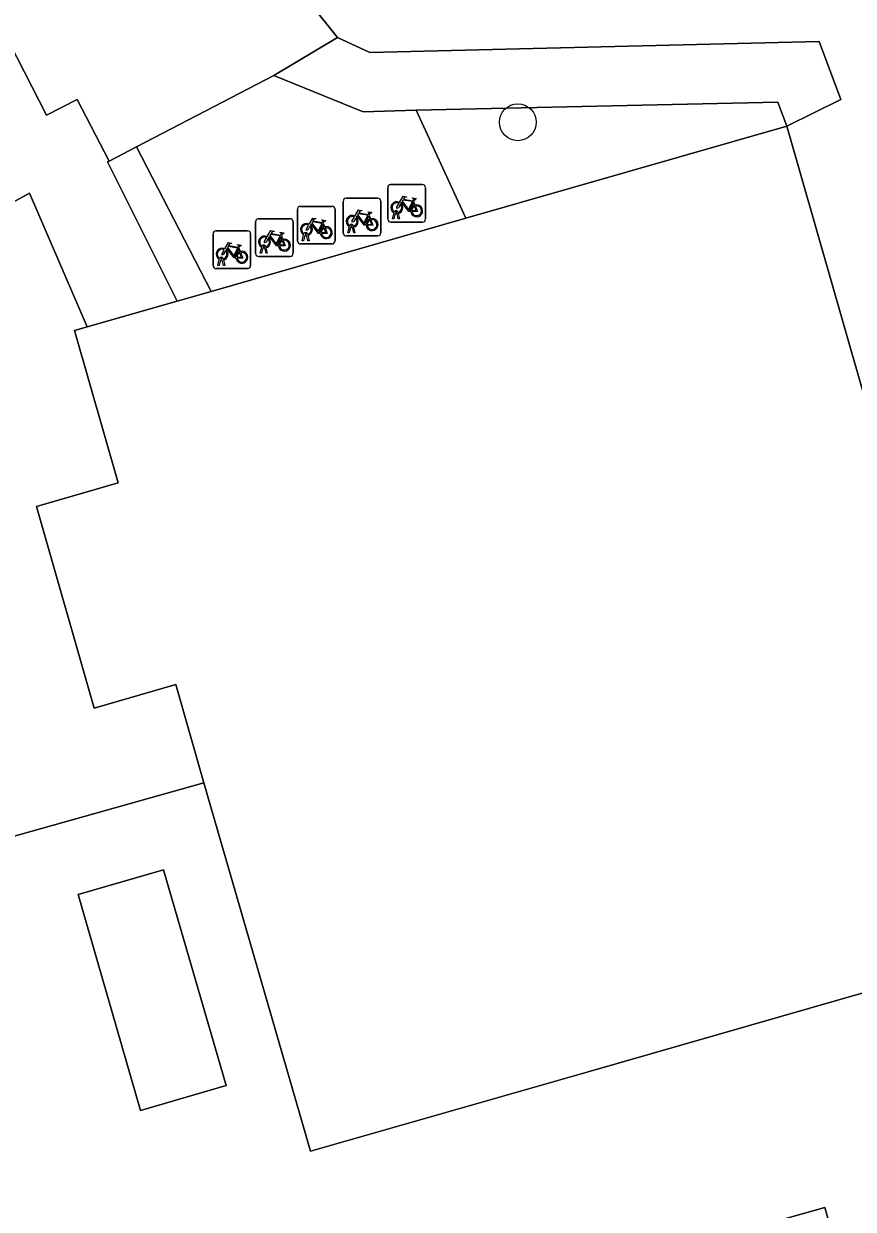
# Model space of a CAD drawing. Extents: x 160030 to 160839, y 385325 to 386450.
# Drawn here: x 160448.53 to 160470.59, y 386008.65 to 386040.16 of the extents above; entities that cross this region are included whole.
import ezdxf

# ---------------------------------------------------------------- set-up
doc = ezdxf.new("R2010")
doc.units = 0
for name, color, linetype in [('IMGEO_Boom', 7, 'Continuous'), ('IMGEO_Erf', 7, 'Continuous'), ('IMGEO_Fietsenrek', 7, 'Continuous'), ('IMGEO_Groenvoorziening', 7, 'Continuous'), ('IMGEO_Pand', 7, 'Continuous'), ('IMGEO_Voetpad_gesloten', 7, 'Continuous'), ('IMGEO_Voetpad_open', 7, 'Continuous')]:
    doc.layers.add(name, color=color, linetype=linetype)

msp = doc.modelspace()

# ---------------------------------------------------------------- linework, layer by layer
at = {"layer": 'IMGEO_Boom'}
msp.add_circle((160461.665, 386037.54), 0.489, dxfattribs=at)
at = {"layer": 'IMGEO_Erf'}
for points in [[(160478.718, 386050.739), (160467.723, 386048.073), (160454.623, 386044.91), (160455.062, 386044.349), (160454.044, 386043.49), (160453.969, 386043.422), (160456.871, 386039.795), (160457.729, 386039.39), (160469.674, 386039.684), (160470.258, 386038.145), (160468.817, 386037.434), (160475.072, 386015.615)], [(160473.865, 386015.269), (160470.266, 386014.237), (160463.538, 386012.308), (160456.157, 386010.192), (160453.317, 386019.989), (160441.841, 386016.758), (160441.478, 386017.471), (160441.87, 386017.671), (160436.1, 386029.103)], [(160501.395, 386000.338), (160461.993, 385989.233), (160459.809, 385996.979), (160467.274, 385999.083), (160464.951, 386007.325), (160469.83, 386008.7), (160471.536, 386002.647)]]:
    msp.add_lwpolyline(points, dxfattribs=at)
msp.add_lwpolyline([(160453.909, 386011.938), (160451.635, 386011.279), (160449.973, 386017.013), (160452.247, 386017.672)], close=True, dxfattribs=at)
at = {"layer": 'IMGEO_Fietsenrek'}
for p, q in [((160458.284, 386035.886), (160459.125, 386035.886)), ((160459.125, 386035.886), (160458.284, 386035.886)), ((160458.209, 386034.961), (160458.209, 386035.802)), ((160458.209, 386035.802), (160458.209, 386034.961)), ((160459.209, 386035.811), (160459.209, 386034.97)), ((160459.209, 386034.97), (160459.209, 386035.811)), ((160455.806, 386034.381), (160455.806, 386035.222)), ((160455.806, 386035.222), (160455.806, 386034.381)), ((160455.881, 386035.306), (160456.722, 386035.306)), ((160456.722, 386035.306), (160455.881, 386035.306)), ((160456.806, 386035.231), (160456.806, 386034.39)), ((160456.806, 386034.39), (160456.806, 386035.231)), ((160457.023, 386034.597), (160457.023, 386035.438)), ((160457.023, 386035.438), (160457.023, 386034.597)), ((160457.098, 386035.522), (160457.939, 386035.522)), ((160457.939, 386035.522), (160457.098, 386035.522)), ((160458.023, 386035.447), (160458.023, 386034.606)), ((160458.023, 386034.606), (160458.023, 386035.447)), ((160458.896, 386035.435), (160458.932, 386035.34)), ((160454.767, 386034.974), (160455.608, 386034.974)), ((160455.608, 386034.974), (160454.767, 386034.974)), ((160455.692, 386034.899), (160455.692, 386034.058)), ((160455.692, 386034.058), (160455.692, 386034.899)), ((160457.71, 386035.071), (160457.746, 386034.976)), ((160458.336, 386034.97), (160458.375, 386035.13)), ((160458.37, 386034.97), (160458.336, 386034.97)), ((160458.405, 386035.118), (160458.37, 386034.97)), ((160458.447, 386035.142), (160458.446, 386035.146)), ((160458.488, 386034.97), (160458.454, 386035.112)), ((160458.478, 386035.153), (160458.479, 386035.146)), ((160458.486, 386035.116), (160458.521, 386034.97)), ((160458.521, 386034.97), (160458.488, 386034.97)), ((160453.638, 386034.651), (160454.479, 386034.651)), ((160454.479, 386034.651), (160453.638, 386034.651)), ((160454.692, 386034.049), (160454.692, 386034.89)), ((160454.692, 386034.89), (160454.692, 386034.049)), ((160456.493, 386034.855), (160456.529, 386034.76)), ((160457.15, 386034.606), (160457.189, 386034.766)), ((160457.184, 386034.606), (160457.15, 386034.606)), ((160457.219, 386034.754), (160457.184, 386034.606)), ((160457.261, 386034.778), (160457.26, 386034.782)), ((160457.302, 386034.606), (160457.268, 386034.748)), ((160457.292, 386034.789), (160457.293, 386034.782)), ((160457.3, 386034.752), (160457.335, 386034.606)), ((160457.335, 386034.606), (160457.302, 386034.606)), ((160459.134, 386034.886), (160458.293, 386034.886)), ((160458.293, 386034.886), (160459.134, 386034.886)), ((160453.563, 386033.726), (160453.563, 386034.567)), ((160453.563, 386034.567), (160453.563, 386033.726)), ((160454.563, 386034.576), (160454.563, 386033.735)), ((160454.563, 386033.735), (160454.563, 386034.576)), ((160455.379, 386034.523), (160455.415, 386034.428)), ((160456.731, 386034.306), (160455.89, 386034.306)), ((160455.89, 386034.306), (160456.731, 386034.306)), ((160455.933, 386034.39), (160455.972, 386034.55)), ((160455.967, 386034.39), (160455.933, 386034.39)), ((160456.002, 386034.538), (160455.967, 386034.39)), ((160456.044, 386034.562), (160456.043, 386034.566)), ((160456.085, 386034.39), (160456.051, 386034.532)), ((160456.075, 386034.573), (160456.076, 386034.566)), ((160456.083, 386034.536), (160456.118, 386034.39)), ((160456.118, 386034.39), (160456.085, 386034.39)), ((160457.948, 386034.522), (160457.107, 386034.522)), ((160457.107, 386034.522), (160457.948, 386034.522)), ((160454.25, 386034.2), (160454.286, 386034.105)), ((160455.617, 386033.974), (160454.776, 386033.974)), ((160454.776, 386033.974), (160455.617, 386033.974)), ((160454.819, 386034.058), (160454.858, 386034.218)), ((160454.853, 386034.058), (160454.819, 386034.058)), ((160454.888, 386034.206), (160454.853, 386034.058)), ((160454.93, 386034.23), (160454.929, 386034.234)), ((160454.971, 386034.058), (160454.937, 386034.2)), ((160454.961, 386034.241), (160454.962, 386034.234)), ((160454.969, 386034.204), (160455.004, 386034.058)), ((160455.004, 386034.058), (160454.971, 386034.058)), ((160454.488, 386033.651), (160453.647, 386033.651)), ((160453.647, 386033.651), (160454.488, 386033.651)), ((160453.69, 386033.735), (160453.729, 386033.895)), ((160453.724, 386033.735), (160453.69, 386033.735)), ((160453.759, 386033.883), (160453.724, 386033.735)), ((160453.801, 386033.907), (160453.8, 386033.911)), ((160453.842, 386033.735), (160453.808, 386033.877)), ((160453.832, 386033.918), (160453.833, 386033.911)), ((160453.84, 386033.881), (160453.875, 386033.735)), ((160453.875, 386033.735), (160453.842, 386033.735))]:
    msp.add_line(p, q, dxfattribs=at)
for points in [[(160458.522, 386035.412), (160458.617, 386035.576), (160458.703, 386035.562), (160458.705, 386035.553), (160458.649, 386035.542), (160458.622, 386035.497), (160458.878, 386035.456)], [(160458.878, 386035.456), (160458.903, 386035.505), (160458.897, 386035.509), (160458.874, 386035.513), (160458.862, 386035.52), (160458.861, 386035.523), (160458.863, 386035.528), (160458.958, 386035.513), (160458.96, 386035.503), (160458.95, 386035.49), (160458.938, 386035.484), (160458.924, 386035.49), (160458.896, 386035.435)], [(160457.336, 386035.048), (160457.431, 386035.212), (160457.517, 386035.198), (160457.519, 386035.189), (160457.463, 386035.178), (160457.436, 386035.133), (160457.692, 386035.092)], [(160458.543, 386035.36), (160458.491, 386035.27), (160458.451, 386035.245), (160458.452, 386035.292), (160458.507, 386035.386)], [(160458.818, 386035.168), (160458.768, 386035.168), (160458.577, 386035.419), (160458.558, 386035.387)], [(160458.865, 386035.431), (160458.608, 386035.472), (160458.591, 386035.443), (160458.758, 386035.223), (160458.865, 386035.431)], [(160458.913, 386035.333), (160458.883, 386035.41), (160458.774, 386035.192), (160458.817, 386035.192)], [(160458.847, 386035.192), (160458.967, 386035.191), (160458.923, 386035.305)], [(160458.943, 386035.312), (160458.998, 386035.167), (160458.848, 386035.167)], [(160456.119, 386034.832), (160456.214, 386034.996), (160456.3, 386034.982), (160456.302, 386034.973), (160456.246, 386034.962), (160456.219, 386034.917), (160456.475, 386034.876)], [(160456.475, 386034.876), (160456.5, 386034.925), (160456.494, 386034.929), (160456.471, 386034.933), (160456.459, 386034.94), (160456.458, 386034.943), (160456.46, 386034.948), (160456.555, 386034.933), (160456.557, 386034.923), (160456.547, 386034.91), (160456.535, 386034.904), (160456.521, 386034.91), (160456.493, 386034.855)], [(160457.357, 386034.996), (160457.305, 386034.906), (160457.265, 386034.881), (160457.266, 386034.928), (160457.321, 386035.022)], [(160457.632, 386034.804), (160457.582, 386034.804), (160457.391, 386035.055), (160457.372, 386035.023)], [(160457.679, 386035.067), (160457.422, 386035.108), (160457.405, 386035.079), (160457.572, 386034.859), (160457.679, 386035.067)], [(160457.727, 386034.969), (160457.697, 386035.046), (160457.588, 386034.828), (160457.631, 386034.828)], [(160457.661, 386034.828), (160457.781, 386034.827), (160457.737, 386034.941)], [(160457.757, 386034.948), (160457.812, 386034.803), (160457.662, 386034.803)], [(160457.692, 386035.092), (160457.717, 386035.141), (160457.711, 386035.145), (160457.688, 386035.149), (160457.676, 386035.156), (160457.675, 386035.159), (160457.677, 386035.164), (160457.772, 386035.149), (160457.774, 386035.139), (160457.764, 386035.126), (160457.752, 386035.12), (160457.738, 386035.126), (160457.71, 386035.071)], [(160455.005, 386034.5), (160455.1, 386034.664), (160455.186, 386034.65), (160455.188, 386034.641), (160455.132, 386034.63), (160455.105, 386034.585), (160455.361, 386034.544)], [(160455.361, 386034.544), (160455.386, 386034.593), (160455.38, 386034.597), (160455.357, 386034.601), (160455.345, 386034.608), (160455.344, 386034.611), (160455.346, 386034.616), (160455.441, 386034.601), (160455.443, 386034.591), (160455.433, 386034.578), (160455.421, 386034.572), (160455.407, 386034.578), (160455.379, 386034.523)], [(160456.14, 386034.78), (160456.088, 386034.69), (160456.048, 386034.665), (160456.049, 386034.712), (160456.104, 386034.806)], [(160456.415, 386034.588), (160456.365, 386034.588), (160456.174, 386034.839), (160456.155, 386034.807)], [(160456.462, 386034.851), (160456.205, 386034.892), (160456.188, 386034.863), (160456.355, 386034.643), (160456.462, 386034.851)], [(160456.51, 386034.753), (160456.48, 386034.83), (160456.371, 386034.612), (160456.414, 386034.612)], [(160456.444, 386034.612), (160456.564, 386034.611), (160456.52, 386034.725)], [(160456.54, 386034.732), (160456.595, 386034.587), (160456.445, 386034.587)], [(160453.876, 386034.177), (160453.971, 386034.341), (160454.057, 386034.327), (160454.059, 386034.318), (160454.003, 386034.307), (160453.976, 386034.262), (160454.232, 386034.221)], [(160454.232, 386034.221), (160454.257, 386034.27), (160454.251, 386034.274), (160454.228, 386034.278), (160454.216, 386034.285), (160454.215, 386034.288), (160454.217, 386034.293), (160454.312, 386034.278), (160454.314, 386034.268), (160454.304, 386034.255), (160454.292, 386034.249), (160454.278, 386034.255), (160454.25, 386034.2)], [(160455.026, 386034.448), (160454.974, 386034.358), (160454.934, 386034.333), (160454.935, 386034.38), (160454.99, 386034.474)], [(160455.301, 386034.256), (160455.251, 386034.256), (160455.06, 386034.507), (160455.041, 386034.475)], [(160455.348, 386034.519), (160455.091, 386034.56), (160455.074, 386034.531), (160455.241, 386034.311), (160455.348, 386034.519)], [(160455.396, 386034.421), (160455.366, 386034.498), (160455.257, 386034.28), (160455.3, 386034.28)], [(160455.33, 386034.28), (160455.45, 386034.279), (160455.406, 386034.393)], [(160455.426, 386034.4), (160455.481, 386034.255), (160455.331, 386034.255)], [(160453.897, 386034.125), (160453.845, 386034.035), (160453.805, 386034.01), (160453.806, 386034.057), (160453.861, 386034.151)], [(160454.172, 386033.933), (160454.122, 386033.933), (160453.931, 386034.184), (160453.912, 386034.152)], [(160454.219, 386034.196), (160453.962, 386034.237), (160453.945, 386034.208), (160454.112, 386033.988), (160454.219, 386034.196)], [(160454.267, 386034.098), (160454.237, 386034.175), (160454.128, 386033.957), (160454.171, 386033.957)], [(160454.201, 386033.957), (160454.321, 386033.956), (160454.277, 386034.07)], [(160454.297, 386034.077), (160454.352, 386033.932), (160454.202, 386033.932)]]:
    msp.add_lwpolyline(points, dxfattribs=at)
for centre, radius, start, end in [((160458.287, 386035.808), 0.0779, 92.4484, 184.2845), ((160458.287, 386035.808), 0.0779, 92.4484, 184.2845), ((160459.131, 386035.808), 0.0779, 2.4484, 94.2845), ((160459.131, 386035.808), 0.0779, 2.4484, 94.2845), ((160455.884, 386035.228), 0.0779, 92.4484, 184.2845), ((160455.884, 386035.228), 0.0779, 92.4484, 184.2845), ((160456.728, 386035.228), 0.0779, 2.4484, 94.2845), ((160456.728, 386035.228), 0.0779, 2.4484, 94.2845), ((160457.101, 386035.444), 0.0779, 92.4484, 184.2845), ((160457.101, 386035.444), 0.0779, 92.4484, 184.2845), ((160457.945, 386035.444), 0.0779, 2.4484, 94.2845), ((160457.945, 386035.444), 0.0779, 2.4484, 94.2845), ((160458.449, 386035.271), 0.159, 62.6766, 242.1369), ((160458.449, 386035.271), 0.129, 63.3192, 238.903), ((160458.449, 386035.271), 0.129, 283.6043, 43.4302), ((160458.449, 386035.271), 0.159, 283.5766, 46.6042), ((160458.976, 386035.187), 0.159, 113.3408, 178.3217), ((160458.976, 386035.187), 0.159, 187.0065, 105.7708), ((160458.976, 386035.187), 0.129, 113.923, 177.9556), ((160458.976, 386035.187), 0.129, 188.6715, 104.5883), ((160454.77, 386034.896), 0.0779, 92.4484, 184.2845), ((160454.77, 386034.896), 0.0779, 92.4484, 184.2845), ((160455.614, 386034.896), 0.0779, 2.4484, 94.2845), ((160455.614, 386034.896), 0.0779, 2.4484, 94.2845), ((160457.263, 386034.907), 0.159, 62.6766, 242.1369), ((160457.263, 386034.907), 0.129, 63.3192, 238.903), ((160457.263, 386034.907), 0.129, 283.6043, 43.4302), ((160457.263, 386034.907), 0.159, 283.5766, 46.6042), ((160457.79, 386034.823), 0.159, 113.3408, 178.3217), ((160457.79, 386034.823), 0.159, 187.0065, 105.7708), ((160457.79, 386034.823), 0.129, 113.923, 177.9556), ((160457.79, 386034.823), 0.129, 188.6715, 104.5883), ((160458.287, 386034.964), 0.0779, 182.4484, 274.2845), ((160458.287, 386034.964), 0.0779, 182.4484, 274.2845), ((160458.429, 386035.142), 0.0499, 12.8025, 158.6934), ((160458.449, 386035.271), 0.159, 253.9967, 271.7867), ((160458.429, 386035.142), 0.0174, 12.8025, 163.4502), ((160458.449, 386035.271), 0.129, 253.415, 269.0204), ((160459.131, 386034.964), 0.0779, 272.4484, 4.2845), ((160459.131, 386034.964), 0.0779, 272.4484, 4.2845), ((160453.641, 386034.573), 0.0779, 92.4484, 184.2845), ((160453.641, 386034.573), 0.0779, 92.4484, 184.2845), ((160454.485, 386034.573), 0.0779, 2.4484, 94.2845), ((160454.485, 386034.573), 0.0779, 2.4484, 94.2845), ((160456.046, 386034.691), 0.159, 62.6766, 242.1369), ((160456.046, 386034.691), 0.129, 63.3192, 238.903), ((160456.026, 386034.562), 0.0499, 12.8025, 158.6934), ((160456.026, 386034.562), 0.0174, 12.8025, 163.4502), ((160456.046, 386034.691), 0.129, 283.6043, 43.4302), ((160456.046, 386034.691), 0.159, 283.5766, 46.6042), ((160456.573, 386034.607), 0.159, 113.3408, 178.3217), ((160456.573, 386034.607), 0.159, 187.0065, 105.7708), ((160456.573, 386034.607), 0.129, 113.923, 177.9556), ((160456.573, 386034.607), 0.129, 188.6715, 104.5883), ((160457.101, 386034.6), 0.0779, 182.4484, 274.2845), ((160457.101, 386034.6), 0.0779, 182.4484, 274.2845), ((160457.243, 386034.778), 0.0499, 12.8025, 158.6934), ((160457.263, 386034.907), 0.159, 253.9967, 271.7867), ((160457.243, 386034.778), 0.0174, 12.8025, 163.4502), ((160457.263, 386034.907), 0.129, 253.415, 269.0204), ((160457.945, 386034.6), 0.0779, 272.4484, 4.2845), ((160457.945, 386034.6), 0.0779, 272.4484, 4.2845), ((160454.932, 386034.359), 0.159, 62.6766, 242.1369), ((160454.932, 386034.359), 0.129, 63.3192, 238.903), ((160454.912, 386034.23), 0.0499, 12.8025, 158.6934), ((160454.932, 386034.359), 0.129, 283.6043, 43.4302), ((160454.932, 386034.359), 0.159, 283.5766, 46.6042), ((160455.459, 386034.275), 0.159, 113.3408, 178.3217), ((160455.459, 386034.275), 0.159, 187.0065, 105.7708), ((160455.459, 386034.275), 0.129, 113.923, 177.9556), ((160455.459, 386034.275), 0.129, 188.6715, 104.5883), ((160455.884, 386034.384), 0.0779, 182.4484, 274.2845), ((160455.884, 386034.384), 0.0779, 182.4484, 274.2845), ((160456.046, 386034.691), 0.159, 253.9967, 271.7867), ((160456.046, 386034.691), 0.129, 253.415, 269.0204), ((160456.728, 386034.384), 0.0779, 272.4484, 4.2845), ((160456.728, 386034.384), 0.0779, 272.4484, 4.2845), ((160453.803, 386034.036), 0.159, 62.6766, 242.1369), ((160453.803, 386034.036), 0.129, 63.3192, 238.903), ((160453.783, 386033.907), 0.0499, 12.8025, 158.6934), ((160453.803, 386034.036), 0.129, 283.6043, 43.4302), ((160453.803, 386034.036), 0.159, 283.5766, 46.6042), ((160454.33, 386033.952), 0.159, 113.3408, 178.3217), ((160454.33, 386033.952), 0.159, 187.0065, 105.7708), ((160454.33, 386033.952), 0.129, 113.923, 177.9556), ((160454.33, 386033.952), 0.129, 188.6715, 104.5883), ((160454.77, 386034.052), 0.0779, 182.4484, 274.2845), ((160454.77, 386034.052), 0.0779, 182.4484, 274.2845), ((160454.932, 386034.359), 0.159, 253.9967, 271.7867), ((160454.912, 386034.23), 0.0174, 12.8025, 163.4502), ((160454.932, 386034.359), 0.129, 253.415, 269.0204), ((160455.614, 386034.052), 0.0779, 272.4484, 4.2845), ((160455.614, 386034.052), 0.0779, 272.4484, 4.2845), ((160453.641, 386033.729), 0.0779, 182.4484, 274.2845), ((160453.641, 386033.729), 0.0779, 182.4484, 274.2845), ((160453.803, 386034.036), 0.159, 253.9967, 271.7867), ((160453.783, 386033.907), 0.0174, 12.8025, 163.4502), ((160453.803, 386034.036), 0.129, 253.415, 269.0204), ((160454.485, 386033.729), 0.0779, 272.4484, 4.2845), ((160454.485, 386033.729), 0.0779, 272.4484, 4.2845)]:
    msp.add_arc(centre, radius, start, end, dxfattribs=at)
at = {"layer": 'IMGEO_Groenvoorziening'}
msp.add_lwpolyline([(160451.53, 386036.889), (160450.797, 386036.509), (160450.754, 386036.488), (160452.613, 386032.788), (160453.514, 386033.046)], close=True, dxfattribs=at)
at = {"layer": 'IMGEO_Pand'}
for points in [[(160468.817, 386037.434), (160460.287, 386034.988), (160453.514, 386033.046), (160452.613, 386032.788), (160450.217, 386032.101), (160449.875, 386032.005), (160451.04, 386027.955), (160448.866, 386027.33), (160450.4, 386021.972), (160452.57, 386022.594), (160453.317, 386019.989), (160456.157, 386010.192), (160463.538, 386012.308), (160470.266, 386014.237), (160473.865, 386015.269), (160475.072, 386015.615)], [(160448.687, 386035.658), (160446.685, 386034.566), (160446.768, 386034.405), (160446.398, 386034.212), (160446.177, 386034.636), (160438.556, 386030.664), (160438.777, 386030.24), (160438.41, 386030.049), (160438.187, 386030.478), (160433.665, 386028.127), (160433.785, 386027.897), (160435.66, 386028.874), (160436.1, 386029.103), (160441.87, 386017.671), (160441.478, 386017.471), (160441.841, 386016.758), (160453.317, 386019.989), (160452.57, 386022.594), (160450.4, 386021.972), (160448.866, 386027.33), (160451.04, 386027.955), (160449.875, 386032.005), (160450.217, 386032.101)], [(160449.973, 386017.013), (160451.635, 386011.279), (160453.909, 386011.938), (160452.247, 386017.672)]]:
    msp.add_lwpolyline(points, close=True, dxfattribs=at)
msp.add_lwpolyline([(160471.536, 386002.647), (160469.83, 386008.7), (160464.951, 386007.325), (160467.274, 385999.083), (160459.809, 385996.979), (160461.993, 385989.233), (160501.395, 386000.338)], dxfattribs=at)
at = {"layer": 'IMGEO_Voetpad_gesloten'}
for points in [[(160453.969, 386043.422), (160451.144, 386046.952), (160445.983, 386043.883), (160449.134, 386037.732), (160449.953, 386038.146), (160450.797, 386036.509), (160451.53, 386036.889), (160455.178, 386038.783), (160456.871, 386039.795)], [(160469.674, 386039.684), (160457.729, 386039.39), (160456.871, 386039.795), (160455.178, 386038.783), (160457.553, 386037.814), (160458.965, 386037.861), (160468.581, 386038.077), (160468.817, 386037.434), (160470.258, 386038.145)], [(160458.965, 386037.861), (160457.553, 386037.814), (160455.178, 386038.783), (160451.53, 386036.889), (160453.514, 386033.046), (160460.287, 386034.988)], [(160468.817, 386037.434), (160468.581, 386038.077), (160458.965, 386037.861), (160460.287, 386034.988)]]:
    msp.add_lwpolyline(points, close=True, dxfattribs=at)
at = {"layer": 'IMGEO_Voetpad_open'}
msp.add_lwpolyline([(160432.032, 386043.413), (160441.641, 386048.379), (160445.258, 386041.435), (160443.566, 386040.554), (160446.434, 386035.048), (160446.685, 386034.566), (160448.687, 386035.658), (160450.217, 386032.101), (160452.613, 386032.788), (160450.754, 386036.488), (160450.797, 386036.509), (160449.953, 386038.146), (160449.134, 386037.732), (160445.983, 386043.883), (160451.144, 386046.952), (160450.761, 386047.43), (160445.697, 386044.429), (160441.315, 386052.893), (160433.894, 386049.103)], dxfattribs=at)

doc.saveas('drawing.dxf')
